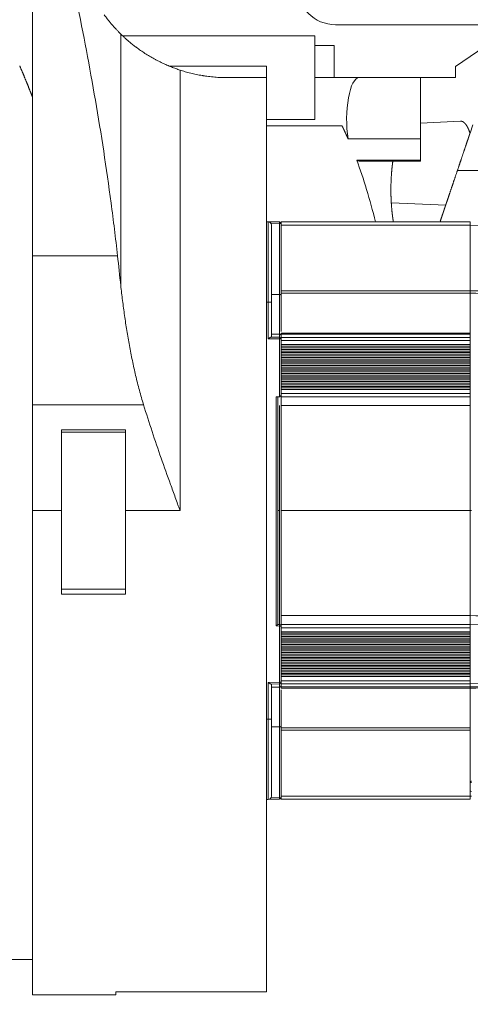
# Model space of a CAD drawing. Header units: millimetres. Extents: x 5437 to 18441, y -4466 to 3128.
# Tile 396 of 497: x 13558 to 13699, y 666 to 973. Entities that reach past the tile are written whole.
import ezdxf

# ---------------------------------------------------------------- set-up
doc = ezdxf.new("R2010")
doc.units = ezdxf.units.MM
doc.layers.add('1', color=7, linetype='Continuous', true_color=0xffffff)
doc.dimstyles.get("Standard").update_dxf_attribs({"dimtxt": 0.18, "dimasz": 0.18, "dimexe": 0.18, "dimexo": 0.0625, "dimgap": 0.09, "dimtad": 0, "dimtih": 1, "dimtoh": 1, "dimdec": 4, "dimzin": 0, "dimdsep": 46, "dimtxsty": 'Standard', "dimcen": 0.09, "dimadec": 0, "dimazin": 0, "dimtfac": 1, "dimtdec": 4, "dimtofl": 0, "dimtmove": 0, "dimatfit": 3, "dimfxl": 1, "dimtolj": 1, "dimtzin": 0, "dimarcsym": 0})

# ---------------------------------------------------------------- blocks, each defined once
blk = doc.blocks.new('*D2')
at = {"color": 0, "lineweight": -2, "transparency": 16777216}
for p, q in [((13342.58, 254.08), (13342.58, 1268.86)), ((13822.08, 1032.13), (13822.08, 1268.86))]:
    blk.add_line(p, q, dxfattribs=at)
at = {"color": 0, "lineweight": 0, "transparency": 16777216}
for p, q in [((13422.58, 1268.68), (13482.24, 1268.68)), ((13742.08, 1268.68), (13682.42, 1268.68))]:
    blk.add_line(p, q, dxfattribs=at)
at = {"color": 0, "lineweight": 20, "transparency": 16777216}
for points in [[(13422.58, 1282.02), (13422.58, 1255.35), (13342.58, 1268.68)], [(13742.08, 1282.02), (13742.08, 1255.35), (13822.08, 1268.68)]]:
    blk.add_solid(points, dxfattribs=at)
at = {"layer": 'Defpoints', "color": 0, "lineweight": 20, "transparency": 16777216}
for p in [(13822.08, 1268.68), (13822.08, 1032.06), (13342.58, 254.01)]:
    blk.add_point(p, dxfattribs=at)
at = {"color": 0, "lineweight": 20, "transparency": 16777216, "insert": (13582.33, 1268.68), "char_height": 80, "attachment_point": 5}
blk.add_mtext('\\A1;480', dxfattribs=at)
blk = doc.blocks.new('*D3')
at = {"color": 0, "lineweight": -2, "transparency": 16777216}
for p, q in [((13674.15, 1169.56), (14135.36, 1169.56)), ((13833.15, -580.44), (14135.36, -580.44))]:
    blk.add_line(p, q, dxfattribs=at)
at = {"color": 0, "lineweight": 0, "transparency": 16777216}
for p, q in [((14135.18, 1089.56), (14135.18, 421.32)), ((14135.18, -500.44), (14135.18, 167.81))]:
    blk.add_line(p, q, dxfattribs=at)
at = {"color": 0, "lineweight": 20, "transparency": 16777216}
for points in [[(14121.85, 1089.56), (14148.51, 1089.56), (14135.18, 1169.56)], [(14121.85, -500.44), (14148.51, -500.44), (14135.18, -580.44)]]:
    blk.add_solid(points, dxfattribs=at)
at = {"layer": 'Defpoints', "color": 0, "lineweight": 20, "transparency": 16777216}
for p in [(13674.08, 1169.56), (13833.08, -580.44), (14135.18, -580.44)]:
    blk.add_point(p, dxfattribs=at)
at = {"color": 0, "lineweight": 20, "transparency": 16777216, "insert": (14135.18, 294.56), "char_height": 80, "attachment_point": 5, "rotation": 270}
blk.add_mtext('\\A1;1750', dxfattribs=at)

msp = doc.modelspace()

# ---------------------------------------------------------------- linework, layer by layer
at = {"layer": '1', "color": 0, "lineweight": 20}
for p, q in [((13562.08476, 899.00015), (13562.08476, 996.92286)), ((13656.58476, 971.06434), (13779.58476, 971.06434)), ((13712.87068, 971.06434), (13693.9734, 958.02957)), ((13589.60717, 968.16), (13589.60717, 889.74172)), ((13650.08476, 967.56434), (13590.22531, 967.56434)), ((13650.08476, 941.56434), (13650.08476, 967.56434)), ((13650.08496, 964.56434), (13656.08476, 964.56434)), ((13656.08476, 954.56434), (13656.08476, 964.56434)), ((13635.08476, 958.12812), (13604.82341, 958.12812)), ((13635.08476, 954.56434), (13635.08476, 958.12812)), ((13693.9734, 958.02957), (13693.9734, 954.56434)), ((13608.08476, 956.92566), (13608.08476, 819.56434)), ((13635.08476, 954.56434), (13622.87496, 954.56434)), ((13635.08476, 954.56434), (13635.08476, 947.6196)), ((13663.90294, 954.56434), (13650.08489, 954.56434)), ((13683.08476, 954.56434), (13663.90294, 954.56434)), ((13693.9734, 954.56434), (13683.08469, 954.56434)), ((13683.08476, 954.56434), (13683.08476, 935.47644)), ((13635.08476, 947.6196), (13635.08476, 669.56434)), ((13650.08476, 941.56434), (13635.08476, 941.56434)), ((13635.08476, 939.56434), (13658.57691, 939.56434)), ((13683.08496, 940.3292), (13695.53985, 940.98194)), ((13698.4912, 937.2454), (13699.36089, 939.81968)), ((13683.08476, 935.47644), (13660.48313, 935.47644)), ((13683.08476, 928.79277), (13683.08476, 935.47644)), ((13683.08476, 928.79277), (13663.18056, 928.79277)), ((13683.08476, 928.56434), (13663.90294, 928.56434)), ((13683.08476, 928.79277), (13683.08476, 928.56434)), ((13713.08476, 925.56434), (13694.54485, 925.56434)), ((13674.00328, 915.54426), (13690.9114, 914.80943)), ((13635.08476, 909.64288), (13635.60221, 909.63385)), ((13635.60221, 884.56434), (13635.60221, 909.63385)), ((13635.60221, 909.63385), (13639.09349, 909.57291)), ((13639.09349, 909.095), (13636.44659, 909.1412)), ((13639.09349, 886.97775), (13639.09349, 909.095)), ((13639.58476, 908.60985), (13639.58476, 909.56434)), ((13698.58476, 909.56434), (13698.58476, 908.60985)), ((13636.58476, 908.634), (13636.58476, 884.56434)), ((13639.58476, 908.60985), (13639.58476, 888.06553)), ((13698.58476, 908.60985), (13639.58476, 908.60985)), ((13712.09349, 908.37526), (13698.58476, 908.61106)), ((13698.58476, 888.06518), (13698.58476, 908.60985)), ((13562.08476, 899.00015), (13588.59503, 899.00015)), ((13639.58476, 887.33673), (13639.58476, 888.06553)), ((13639.58476, 888.06553), (13698.58476, 888.06518)), ((13698.58476, 887.33673), (13639.58476, 887.33673)), ((13698.58476, 887.33695), (13698.58476, 874.90988)), ((13635.08476, 884.56434), (13635.60221, 884.56434)), ((13635.60221, 873.15689), (13635.60221, 884.56434)), ((13635.60221, 884.56434), (13636.58476, 884.56434)), ((13636.58476, 884.56434), (13636.58476, 873.66216)), ((13639.09349, 874.57273), (13639.09349, 886.97775)), ((13639.09349, 873.09857), (13635.60221, 873.15689)), ((13636.44659, 873.64222), (13639.09349, 873.59801)), ((13639.09349, 873.59801), (13639.09349, 874.57273)), ((13639.09349, 855.05576), (13639.09349, 873.09857)), ((13639.58476, 873.09857), (13639.09349, 873.09857)), ((13639.58476, 874.54348), (13639.58476, 874.90988)), ((13639.58476, 874.90988), (13698.58476, 874.90988)), ((13639.58476, 874.54348), (13639.58476, 873.58548)), ((13698.58476, 874.54348), (13639.58476, 874.54348)), ((13639.58476, 873.58548), (13698.58476, 873.58548)), ((13639.58476, 872.58656), (13639.58476, 873.58548)), ((13698.58476, 872.58656), (13639.58476, 872.58656)), ((13639.58476, 872.58656), (13639.58476, 871.31434)), ((13698.58476, 874.90988), (13698.58476, 874.54348)), ((13698.58476, 873.58548), (13698.58476, 874.54348)), ((13698.58476, 872.58656), (13698.58476, 871.31434)), ((13639.58476, 871.31434), (13698.58476, 871.31434)), ((13639.58476, 870.81441), (13639.58476, 871.31434)), ((13639.58476, 870.81441), (13639.58476, 869.81426)), ((13698.58476, 870.81434), (13639.58476, 870.81434)), ((13639.58476, 870.31434), (13698.58476, 870.31434)), ((13639.58476, 869.81434), (13698.58476, 869.81434)), ((13639.58476, 869.31434), (13639.58476, 869.81426)), ((13639.58476, 868.81441), (13639.58476, 869.31434)), ((13639.58476, 869.31434), (13698.58476, 869.31434)), ((13639.58476, 868.81441), (13639.58476, 867.81426)), ((13698.58476, 868.81434), (13639.58476, 868.81434)), ((13698.58476, 870.81434), (13698.58476, 870.31434)), ((13698.58476, 870.31434), (13698.58476, 869.81434)), ((13698.58476, 868.81434), (13698.58476, 868.31434)), ((13639.58476, 868.31434), (13698.58476, 868.31434)), ((13639.58476, 867.81434), (13698.58476, 867.81434)), ((13639.58476, 867.31434), (13639.58476, 867.81426)), ((13639.58476, 866.81441), (13639.58476, 867.31434)), ((13639.58476, 867.31434), (13698.58476, 867.31434)), ((13639.58476, 866.81441), (13639.58476, 865.81426)), ((13698.58476, 866.81434), (13639.58476, 866.81434)), ((13639.58476, 866.31434), (13698.58476, 866.31434)), ((13639.58476, 865.81434), (13698.58476, 865.81434)), ((13639.58476, 865.31434), (13639.58476, 865.81426)), ((13698.58476, 868.31434), (13698.58476, 867.81434)), ((13698.58476, 866.81434), (13698.58476, 866.31434)), ((13698.58476, 866.31434), (13698.58476, 865.81434)), ((13698.58476, 865.31434), (13639.58476, 865.31434)), ((13639.58476, 864.81441), (13639.58476, 865.31434)), ((13639.58476, 864.81441), (13639.58476, 863.81426)), ((13698.58476, 864.81434), (13639.58476, 864.81434)), ((13639.58476, 864.31434), (13698.58476, 864.31434)), ((13639.58476, 863.81434), (13698.58476, 863.81434)), ((13639.58476, 863.31434), (13639.58476, 863.81426)), ((13639.58476, 862.81441), (13639.58476, 863.31434)), ((13639.58476, 863.31434), (13698.58476, 863.31434)), ((13639.58476, 862.81441), (13639.58476, 861.81426)), ((13698.58476, 862.81434), (13639.58476, 862.81434)), ((13698.58476, 864.81434), (13698.58476, 864.31434)), ((13698.58476, 864.31434), (13698.58476, 863.81434)), ((13698.58476, 862.81434), (13698.58476, 862.31434)), ((13639.58476, 862.31434), (13698.58476, 862.31434)), ((13639.58476, 861.81434), (13698.58476, 861.81434)), ((13639.58476, 861.31434), (13639.58476, 861.81426)), ((13639.58476, 861.31434), (13698.58476, 861.31434)), ((13639.58476, 860.81441), (13639.58476, 861.31434)), ((13639.58476, 860.81441), (13639.58476, 859.81426)), ((13698.58476, 860.81434), (13639.58476, 860.81434)), ((13639.58476, 860.31434), (13698.58476, 860.31434)), ((13639.58476, 859.81434), (13698.58476, 859.81434)), ((13639.58476, 859.31434), (13639.58476, 859.81426)), ((13698.58476, 862.31434), (13698.58476, 861.81434)), ((13698.58476, 860.81434), (13698.58476, 860.31434)), ((13698.58476, 860.31434), (13698.58476, 859.81434)), ((13639.58476, 859.31434), (13698.58476, 859.31434)), ((13639.58476, 858.81441), (13639.58476, 859.31434)), ((13639.58476, 858.81441), (13639.58476, 857.81426)), ((13698.58476, 858.81434), (13639.58476, 858.81434)), ((13639.58476, 858.31434), (13698.58476, 858.31434)), ((13639.58476, 857.81434), (13698.58476, 857.81434)), ((13639.58476, 857.31434), (13639.58476, 857.81426)), ((13639.58476, 857.31434), (13639.58476, 856.06434)), ((13698.58476, 857.31434), (13639.58476, 857.31434)), ((13698.58476, 858.81434), (13698.58476, 858.31434)), ((13698.58476, 858.31434), (13698.58476, 857.81434)), ((13698.58476, 857.31434), (13698.58476, 856.06434)), ((13638.09349, 855.03831), (13639.09349, 855.05576)), ((13638.09349, 783.59044), (13638.09349, 855.03831)), ((13638.58476, 855.04688), (13638.58476, 784.08172)), ((13639.58476, 855.06434), (13639.58476, 856.06434)), ((13639.58476, 856.06434), (13698.58476, 856.06434)), ((13698.58476, 855.06434), (13639.58476, 855.06434)), ((13698.58476, 855.06434), (13698.58476, 853.06434)), ((13596.70752, 852.50546), (13562.08476, 852.50546)), ((13562.08476, 852.50546), (13562.08476, 819.56434)), ((13639.09349, 819.56434), (13639.09349, 852.36704)), ((13639.58476, 852.31573), (13639.58476, 819.56434)), ((13698.58476, 852.31573), (13639.58476, 852.31573)), ((13698.58476, 853.06434), (13698.58476, 852.31573)), ((13698.58476, 819.56434), (13698.58476, 852.31573)), ((13591.08476, 844.74349), (13571.08476, 844.74349)), ((13571.08476, 844.01555), (13571.08476, 844.74349)), ((13591.08476, 844.01555), (13591.08476, 844.74349)), ((13571.08476, 795.11312), (13571.08476, 844.01555)), ((13591.08476, 844.01555), (13571.08476, 844.01555)), ((13591.08476, 795.11312), (13591.08476, 844.01555)), ((13571.08476, 819.56434), (13562.08476, 819.56434)), ((13562.08476, 819.56434), (13562.08476, 668.56434)), ((13608.08476, 819.56434), (13591.08476, 819.56434)), ((13639.09349, 819.56434), (13638.58476, 819.56434)), ((13639.09349, 784.07291), (13639.09349, 819.56434)), ((13639.58476, 819.56434), (13639.58476, 786.81294)), ((13639.58476, 819.56434), (13698.58476, 819.56434)), ((13698.58476, 819.56434), (13698.58476, 786.81294)), ((13698.93476, 819.56434), (13698.58476, 819.56434)), ((13571.08476, 793.56434), (13571.08476, 795.11312)), ((13571.08476, 795.11312), (13591.08476, 795.11312)), ((13571.08476, 793.56434), (13591.08476, 793.56434)), ((13591.08476, 793.56434), (13591.08476, 795.11312)), ((13639.58476, 786.81294), (13698.58476, 786.81294)), ((13639.58476, 786.06434), (13639.58476, 786.81294)), ((13639.58476, 784.06434), (13639.58476, 786.06434)), ((13639.09349, 783.57299), (13638.09349, 783.59044)), ((13638.58476, 784.08179), (13639.09349, 784.07291)), ((13639.09349, 766.0301), (13639.09349, 783.57299)), ((13639.58476, 783.57299), (13639.09349, 783.57299)), ((13639.58476, 784.06434), (13698.58476, 784.06434)), ((13639.58476, 783.06434), (13639.58476, 784.06434)), ((13698.58476, 783.06441), (13639.58476, 783.06434)), ((13639.58476, 783.06434), (13639.58476, 781.81434)), ((13698.58476, 784.06434), (13712.09349, 783.82854)), ((13698.58476, 783.06441), (13698.58476, 781.81434)), ((13639.58476, 781.31441), (13639.58476, 781.81434)), ((13639.58476, 781.81434), (13698.58476, 781.81434)), ((13639.58476, 781.31441), (13639.58476, 780.31426)), ((13698.58476, 781.31434), (13639.58476, 781.31434)), ((13639.58476, 780.81434), (13698.58476, 780.81434)), ((13639.58476, 780.31434), (13698.58476, 780.31434)), ((13639.58476, 779.81434), (13639.58476, 780.31426)), ((13639.58476, 779.31441), (13639.58476, 779.81434)), ((13639.58476, 779.81434), (13698.58476, 779.81434)), ((13698.58476, 779.81434), (13698.58476, 781.81434)), ((13698.58476, 777.81434), (13698.58476, 779.81434)), ((13639.58476, 779.31441), (13639.58476, 778.31426)), ((13698.58476, 779.31434), (13639.58476, 779.31434)), ((13639.58476, 778.81434), (13698.58476, 778.81434)), ((13639.58476, 778.31434), (13698.58476, 778.31434)), ((13639.58476, 777.81434), (13639.58476, 778.31426)), ((13639.58476, 777.31441), (13639.58476, 777.81434)), ((13639.58476, 777.81434), (13698.58476, 777.81434)), ((13639.58476, 777.31441), (13639.58476, 776.31426)), ((13698.58476, 777.31434), (13639.58476, 777.31434)), ((13639.58476, 776.81434), (13698.58476, 776.81434)), ((13698.58476, 775.81434), (13698.58476, 777.81434)), ((13639.58476, 776.31434), (13698.58476, 776.31434)), ((13639.58476, 775.81434), (13639.58476, 776.31426)), ((13639.58476, 775.81434), (13698.58476, 775.81434)), ((13639.58476, 775.31441), (13639.58476, 775.81434)), ((13639.58476, 775.31441), (13639.58476, 774.31426)), ((13698.58476, 775.31434), (13639.58476, 775.31434)), ((13639.58476, 774.81434), (13698.58476, 774.81434)), ((13639.58476, 774.31434), (13698.58476, 774.31434)), ((13639.58476, 773.81434), (13639.58476, 774.31426)), ((13639.58476, 773.31441), (13639.58476, 773.81434)), ((13639.58476, 773.81434), (13698.58476, 773.81434)), ((13698.58476, 773.81434), (13698.58476, 775.81434)), ((13698.58476, 771.81434), (13698.58476, 773.81434)), ((13639.58476, 773.31441), (13639.58476, 772.31426)), ((13698.58476, 773.31434), (13639.58476, 773.31434)), ((13639.58476, 772.81434), (13698.58476, 772.81434)), ((13639.58476, 772.31434), (13698.58476, 772.31434)), ((13639.58476, 771.81434), (13639.58476, 772.31426)), ((13639.58476, 771.31441), (13639.58476, 771.81434)), ((13639.58476, 771.81434), (13698.58476, 771.81434)), ((13639.58476, 771.31441), (13639.58476, 770.31426)), ((13698.58476, 771.31434), (13639.58476, 771.31434)), ((13698.58476, 770.81434), (13639.58476, 770.81434)), ((13698.58476, 769.81434), (13698.58476, 771.81434)), ((13639.58476, 770.31434), (13698.58476, 770.31434)), ((13639.58476, 769.81434), (13639.58476, 770.31426)), ((13639.58476, 769.31441), (13639.58476, 769.81434)), ((13639.58476, 769.81434), (13698.58476, 769.81434)), ((13639.58476, 769.31441), (13639.58476, 768.31426)), ((13698.58476, 769.31434), (13639.58476, 769.31434)), ((13698.58476, 768.81434), (13639.58476, 768.81434)), ((13639.58476, 768.31434), (13698.58476, 768.31434)), ((13639.58476, 767.81434), (13639.58476, 768.31426)), ((13698.58476, 767.81434), (13639.58476, 767.81434)), ((13639.58476, 767.81434), (13639.58476, 766.51981)), ((13698.58476, 767.81434), (13698.58476, 769.81434)), ((13635.60221, 765.97179), (13639.09349, 766.0301)), ((13635.60221, 754.56434), (13635.60221, 765.97179)), ((13639.09349, 765.53066), (13636.44659, 765.48645)), ((13636.58476, 765.46651), (13636.58476, 754.56434)), ((13639.58476, 766.0301), (13639.09349, 766.0301)), ((13639.09349, 764.55594), (13639.09349, 765.53066)), ((13639.09349, 752.15092), (13639.09349, 764.55594)), ((13639.58476, 765.52085), (13639.58476, 766.51981)), ((13639.58476, 765.52085), (13639.58476, 764.58475)), ((13698.58476, 765.52085), (13639.58476, 765.52085)), ((13639.58476, 764.58475), (13698.58476, 764.58473)), ((13639.58476, 764.21858), (13639.58476, 764.58475)), ((13698.58476, 766.51981), (13698.58476, 765.52085)), ((13712.09349, 765.76826), (13698.58476, 765.5432)), ((13698.58476, 764.58473), (13698.58476, 765.52085)), ((13698.58476, 764.21858), (13639.58476, 764.21858)), ((13698.58476, 764.21885), (13698.58476, 751.79177)), ((13635.08476, 754.56434), (13635.60221, 754.56434)), ((13635.60221, 754.56434), (13636.58476, 754.56434)), ((13635.60221, 729.49482), (13635.60221, 754.56434)), ((13636.58476, 754.56434), (13636.58476, 730.49467)), ((13639.09349, 730.03367), (13639.09349, 752.15092)), ((13639.58476, 751.0638), (13639.58476, 751.79177)), ((13639.58476, 751.79177), (13698.58476, 751.79177)), ((13639.58476, 751.0638), (13639.58476, 730.51776)), ((13698.58476, 751.0638), (13639.58476, 751.0638)), ((13698.58476, 751.79177), (13698.58476, 751.0638)), ((13698.58476, 730.51776), (13698.58476, 751.0638)), ((13635.08476, 729.48579), (13635.60221, 729.49482)), ((13639.09349, 729.55576), (13635.60221, 729.49482)), ((13636.44659, 729.98747), (13639.09349, 730.03367)), ((13639.58476, 729.56434), (13639.58476, 730.51776)), ((13639.58476, 730.51776), (13698.58476, 730.51776)), ((13698.58476, 729.56434), (13639.58476, 729.56434)), ((13698.58476, 730.56426), (13698.93493, 730.57037)), ((13545.08476, 679.56434), (13562.08467, 679.56434)), ((13588.08476, 669.56434), (13588.08476, 668.56434)), ((13635.08476, 669.56434), (13588.08476, 669.56434)), ((13562.08476, 668.56434), (13588.08476, 668.56434))]:
    msp.add_line(p, q, dxfattribs=at)
for centre, radius, start, end in [((13656.58476, 983.06434), 12, 180, 270), ((13635.58476, 908.634), 1, 360, 89), ((13639.08476, 909.07299), 0.5, 360, 89), ((13639.08476, 855.55569), 0.5, 271, 0), ((13639.08476, 783.57299), 0.5, 0, 89), ((13698.58476, 731.06434), 1, 69.512347, 90), ((13635.58476, 730.49467), 1, 271, 0), ((13639.08476, 730.05569), 0.5, 270.9999974, 0.000001)]:
    msp.add_arc(centre, radius, start, end, dxfattribs=at)
for centre, major_axis, ratio, start_param, end_param in [((13663.90294, 941.56434), (0, 13), 0.297727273, 0, 2.058161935), ((13663.90294, 941.56434), (0, 13), 0.297727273, 2.953851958, 3.141592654), ((13637.10749, 819.56434), (0, 140), 0.297727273, 5.410604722, 5.607379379), ((13639.08476, 909.07299), (0.00873, 0.49992), 0.016697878, 4.756722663, 6.283185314), ((13639.08476, 909.07299), (0.5, 0), 0.044027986, 0, 1.553343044), ((13639.08476, 873.09857), (0.00835, 0.49993), 0.017449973, 4.712680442, 6.239143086), ((13639.08476, 873.09857), (0.5, 0), 0.999030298, 0, 1.553343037), ((13638.08476, 783.59044), (0.49998, 0.49133), 0.008725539, 4.721267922, 6.274610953), ((13639.08476, 783.57299), (0.00873, 0.49992), 0.017449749, 4.712693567, 6.283185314), ((13698.57603, 783.06434), (0.00873, 1), 0.008725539, 4.712541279, 6.283185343), ((13639.08476, 766.0301), (-0.00835, 0.49993), 0.017449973, 3.185634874, 4.712097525), ((13639.08476, 766.0301), (0.5, 0), 0.999030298, 4.729842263, 6.28318531), ((13698.58476, 733.83337), (-1, 0), 0.968711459, 4.354811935, 4.71238898), ((13639.08476, 730.05569), (0.5, 0), 0.044027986, 4.729842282, 6.283185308), ((13639.08476, 730.05569), (-0.00873, 0.49992), 0.016697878, 3.141592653, 4.668055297)]:
    msp.add_ellipse(centre, major_axis=major_axis, ratio=ratio, start_param=start_param, end_param=end_param, dxfattribs=at)
for points, degree, knots in [([(13578.88146, 963.04535), (13577.90004, 968.21248), (13576.88716, 973.30305), (13574.8066, 983.3349), (13573.73892, 988.27616), (13571.55529, 998.01172), (13570.43934, 1002.80601), (13568.16439, 1012.24862), (13567.00537, 1016.89694), (13565.82684, 1021.47213)], 3, [0, 0, 0, 0, 0.25, 0.25, 0.5, 0.5, 0.75, 0.75, 1, 1, 1, 1]), ([(13584.4622, 974.12315), (13584.70657, 973.7872), (13584.94613, 973.46708), (13585.41684, 972.85324), (13585.64798, 972.55954), (13586.10267, 971.99475), (13586.32622, 971.72367), (13586.76633, 971.2012), (13586.98288, 970.94982), (13587.40944, 970.46447), (13587.61945, 970.23051), (13588.03322, 969.77816), (13588.237, 969.55978), (13588.63855, 969.13709), (13588.83634, 968.93279), (13589.22608, 968.53703), (13589.41805, 968.34557), (13589.60717, 968.16)], 3, [0, 0, 0, 0, 0.125, 0.125, 0.25, 0.25, 0.375, 0.375, 0.5, 0.5, 0.625, 0.625, 0.75, 0.75, 0.875, 0.875, 1, 1, 1, 1]), ([(13589.60717, 968.16), (13589.7514, 968.01848), (13589.90886, 967.86575), (13590.25472, 967.5357), (13590.4431, 967.35837), (13590.75347, 967.07178), (13590.86157, 966.9728), (13591.08806, 966.76751), (13591.20645, 966.66119), (13591.45471, 966.44067), (13591.58458, 966.32647), (13591.85728, 966.08954), (13592.00009, 965.96681), (13592.15029, 965.83942)], 3, [0, 0, 0, 0, 0.25, 0.25, 0.5, 0.5, 0.625, 0.625, 0.75, 0.75, 0.875, 0.875, 1, 1, 1, 1]), ([(13592.15029, 965.83942), (13592.44778, 965.5871), (13592.76642, 965.32309), (13593.28069, 964.90956), (13593.45818, 964.7688), (13593.82623, 964.48142), (13594.01679, 964.33481), (13594.26384, 964.14788), (13594.31375, 964.11027), (13594.41403, 964.03502), (13594.56525, 963.922), (13594.92374, 963.65739), (13595.2407, 963.42928), (13595.88774, 962.9719), (13596.33654, 962.66543), (13596.80343, 962.35886)], 3, [0, 0, 0, 0, 0.25, 0.25, 0.375, 0.375, 0.5, 0.5, 0.53125, 0.53125, 0.5625, 0.625, 0.75, 0.75, 1, 1, 1, 1]), ([(13588.59503, 899.00015), (13587.97638, 904.54544), (13587.303, 910.03685), (13585.85796, 920.91517), (13585.08629, 926.30209), (13583.45476, 936.97377), (13581.73504, 947.54329), (13579.85659, 957.91139), (13578.88146, 963.04535)], 3, [0, 0, 0, 0, 0.25, 0.25, 0.5, 0.5, 0.75, 1, 1, 1, 1]), ([(13596.80343, 962.35886), (13597.03696, 962.20551), (13597.27151, 962.05445), (13597.74266, 961.75683), (13597.97926, 961.61027), (13598.45454, 961.3216), (13598.69321, 961.1795), (13599.17265, 960.8997), (13599.41341, 960.76201), (13599.89704, 960.49101), (13600.1399, 960.3577), (13600.50579, 960.161), (13600.62815, 960.09592), (13600.87235, 959.96738), (13600.99428, 959.90388), (13601.35959, 959.71562), (13601.60249, 959.59311), (13602.08721, 959.35377), (13602.32903, 959.23694), (13602.57038, 959.12282)], 3, [0, 0, 0, 0, 0.125, 0.125, 0.25, 0.25, 0.375, 0.375, 0.5, 0.5, 0.625, 0.625, 0.6875, 0.6875, 0.75, 0.75, 0.875, 0.875, 1, 1, 1, 1]), ([(13602.57038, 959.12282), (13602.81143, 959.00884), (13603.05071, 958.89818), (13603.5261, 958.68301), (13603.76221, 958.5785), (13604.46619, 958.2736), (13604.92975, 958.08181), (13605.84701, 957.71863), (13606.30069, 957.54724), (13607.19921, 957.22296), (13607.64404, 957.07007), (13608.08476, 956.92566)], 3, [0, 0, 0, 0, 0.125, 0.125, 0.25, 0.25, 0.5, 0.5, 0.75, 0.75, 1, 1, 1, 1]), ([(13608.08476, 956.92566), (13608.61452, 956.75208), (13609.15557, 956.58512), (13610.26138, 956.2661), (13610.82614, 956.11404), (13611.98077, 955.82668), (13612.57063, 955.69139), (13613.77723, 955.43965), (13614.39397, 955.32321), (13615.10421, 955.20421), (13615.18337, 955.19115), (13615.34175, 955.16543), (13615.57957, 955.12744), (13616.13627, 955.04284), (13616.61648, 954.97733), (13617.58097, 954.85582), (13618.22939, 954.7875), (13619.53729, 954.6772), (13620.19677, 954.63523), (13621.52717, 954.57879), (13622.19807, 954.56434), (13622.87496, 954.56434)], 3, [0, 0, 0, 0, 0.125, 0.125, 0.25, 0.25, 0.375, 0.375, 0.5, 0.5, 0.515625, 0.515625, 0.53125, 0.5625, 0.625, 0.625, 0.75, 0.75, 0.875, 0.875, 1, 1, 1, 1]), ([(13695.53985, 940.98193), (13695.80365, 940.99575), (13696.06781, 940.94153), (13696.33048, 940.81913), (13696.94685, 940.36721), (13697.5339, 939.53867), (13697.85931, 938.93503), (13698.17484, 938.18954), (13698.46378, 937.3283), (13698.47295, 937.30078), (13698.48209, 937.27315), (13698.4912, 937.2454)], 5, [0, 0, 0, 0, 0, 0, 0.412877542, 0.412877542, 0.412877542, 0.981321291, 0.981321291, 0.981321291, 1, 1, 1, 1, 1, 1]), ([(13698.4912, 937.2454), (13698.40722, 936.99684), (13698.3207, 936.74074), (13698.23177, 936.47751), (13697.8576, 935.36998), (13697.4475, 934.15608), (13697.12083, 933.18916), (13696.39111, 931.02922), (13695.6207, 928.74882), (13695.20224, 927.5102), (13694.36541, 925.03321), (13693.54801, 922.61373), (13693.14997, 921.43553), (13692.47256, 919.43042), (13691.86355, 917.62778), (13691.61374, 916.88836), (13691.32163, 916.02371), (13691.06351, 915.25968), (13691.01121, 915.10488), (13690.96049, 914.95476), (13690.9114, 914.80943)], 5, [0, 0, 0, 0, 0, 0, 0.067923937, 0.067923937, 0.067923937, 0.27867111, 0.27867111, 0.27867111, 0.521412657, 0.521412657, 0.521412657, 0.763548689, 0.763548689, 0.763548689, 0.950696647, 0.950696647, 0.950696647, 1, 1, 1, 1, 1, 1]), ([(13674.61321, 909.47744), (13674.47124, 910.32637), (13674.34383, 911.20574), (13674.23182, 912.11171), (13673.98333, 914.51743), (13673.84671, 917.04037), (13673.80711, 918.61479), (13673.81758, 921.64066), (13673.99053, 924.60186), (13674.10987, 925.98811), (13674.264, 927.32825), (13674.45047, 928.60953)], 5, [0, 0, 0, 0, 0, 0, 0.246738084, 0.246738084, 0.246738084, 0.639497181, 0.639497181, 0.639497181, 1, 1, 1, 1, 1, 1]), ([(13589.60717, 889.74172), (13589.77377, 888.1858), (13589.95406, 886.62918), (13590.3428, 883.51467), (13590.55125, 881.95679), (13590.99766, 878.84002), (13591.23561, 877.28112), (13591.74303, 874.16262), (13592.0125, 872.60302), (13592.2992, 871.0433)], 3, [0, 0, 0, 0, 0.25, 0.25, 0.5, 0.5, 0.75, 0.75, 1, 1, 1, 1]), ([(13698.58476, 887.33695), (13698.58476, 887.38121), (13698.58476, 887.43117), (13698.58476, 887.5403), (13698.58476, 887.59947), (13698.58476, 887.72442), (13698.58476, 887.79019), (13698.58475, 887.92548), (13698.58475, 887.99498), (13698.58475, 888.06483)], 3, [0, 0, 0, 0, 0.25, 0.25, 0.5, 0.5, 0.75, 0.75, 1, 1, 1, 1]), ([(13639.58476, 886.73162), (13639.58476, 886.73541), (13639.58458, 886.73927), (13639.58386, 886.74694), (13639.58331, 886.75077), (13639.58114, 886.76223), (13639.57895, 886.76987), (13639.57027, 886.7925), (13639.5617, 886.80718), (13639.54468, 886.82859), (13639.53831, 886.83562), (13639.52412, 886.84948), (13639.51626, 886.85633), (13639.49081, 886.87621), (13639.47136, 886.88863), (13639.43828, 886.90596), (13639.42656, 886.91155), (13639.40191, 886.92217), (13639.3891, 886.92716), (13639.34915, 886.94123), (13639.3205, 886.94938), (13639.2591, 886.96296), (13639.22732, 886.96817), (13639.17802, 886.97362), (13639.1613, 886.97504), (13639.12734, 886.97704), (13639.11039, 886.97761), (13639.09349, 886.97775)], 3, [0, 0, 0, 0, 0.03125, 0.03125, 0.0625, 0.0625, 0.125, 0.125, 0.25, 0.25, 0.3125, 0.3125, 0.375, 0.375, 0.5, 0.5, 0.5625, 0.5625, 0.625, 0.625, 0.75, 0.75, 0.875, 0.875, 0.9375, 0.9375, 1, 1, 1, 1]), ([(13635.60221, 873.15689), (13635.61198, 873.16363), (13635.6219, 873.17049), (13635.64163, 873.18411), (13635.65148, 873.19092), (13635.68102, 873.21131), (13635.70071, 873.22489), (13635.75963, 873.26544), (13635.79844, 873.29204), (13635.87528, 873.34414), (13635.91331, 873.36964), (13635.98866, 873.41924), (13636.02598, 873.44333), (13636.10003, 873.48963), (13636.13606, 873.51139), (13636.206, 873.55139), (13636.23993, 873.56966), (13636.2892, 873.59359), (13636.30539, 873.60099), (13636.33655, 873.61412), (13636.3516, 873.61989), (13636.39513, 873.63454), (13636.42202, 873.64081), (13636.44659, 873.64222)], 3, [0, 0, 0, 0, 0.03125, 0.03125, 0.0625, 0.0625, 0.125, 0.125, 0.25, 0.25, 0.375, 0.375, 0.5, 0.5, 0.625, 0.625, 0.75, 0.75, 0.8125, 0.8125, 0.875, 0.875, 1, 1, 1, 1]), ([(13639.58476, 874.08317), (13639.58476, 874.09072), (13639.58458, 874.09838), (13639.58386, 874.11361), (13639.58331, 874.12121), (13639.58114, 874.14397), (13639.57895, 874.15915), (13639.57027, 874.20412), (13639.5617, 874.2333), (13639.54468, 874.27586), (13639.53831, 874.28985), (13639.52412, 874.3174), (13639.51626, 874.33103), (13639.49081, 874.37057), (13639.47136, 874.39528), (13639.43828, 874.42979), (13639.42656, 874.4409), (13639.40191, 874.46204), (13639.3891, 874.47199), (13639.34915, 874.49999), (13639.3205, 874.51623), (13639.2591, 874.54326), (13639.22732, 874.55364), (13639.17802, 874.5645), (13639.1613, 874.56733), (13639.12734, 874.57132), (13639.11039, 874.57245), (13639.09349, 874.57273)], 3, [0, 0, 0, 0, 0.03125, 0.03125, 0.0625, 0.0625, 0.125, 0.125, 0.25, 0.25, 0.3125, 0.3125, 0.375, 0.375, 0.5, 0.5, 0.5625, 0.5625, 0.625, 0.625, 0.75, 0.75, 0.875, 0.875, 0.9375, 0.9375, 1, 1, 1, 1]), ([(13698.58476, 873.58548), (13698.58476, 873.58092), (13698.58476, 873.56436), (13698.58476, 873.53592), (13698.58476, 873.45638), (13698.58476, 873.3356), (13698.58476, 873.26589), (13698.58476, 873.11069), (13698.58476, 872.93063), (13698.58476, 872.83606), (13698.58476, 872.72807), (13698.58476, 872.61927), (13698.58476, 872.60837), (13698.58476, 872.59747), (13698.58476, 872.58656)], 5, [0, 0, 0, 0, 0, 0, 0.321413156, 0.321413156, 0.321413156, 0.642826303, 0.642826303, 0.642826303, 0.964239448, 0.964239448, 0.964239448, 1, 1, 1, 1, 1, 1]), ([(13592.2992, 871.0433), (13592.58607, 869.48275), (13592.88959, 867.92529), (13593.53384, 864.81751), (13593.87453, 863.26717), (13594.41785, 860.94808), (13594.60436, 860.17612), (13594.98919, 858.63459), (13595.18752, 857.86503), (13595.5973, 856.3286), (13595.80875, 855.56174), (13596.24647, 854.03113), (13596.47273, 853.26739), (13596.70752, 852.50546)], 3, [0, 0, 0, 0, 0.25, 0.25, 0.5, 0.5, 0.625, 0.625, 0.75, 0.75, 0.875, 0.875, 1, 1, 1, 1]), ([(13698.58476, 871.31434), (13698.58476, 871.25151), (13698.58476, 871.18868), (13698.58476, 871.12791), (13698.58476, 871.01464), (13698.58476, 870.92458), (13698.58476, 870.88703), (13698.58476, 870.84393), (13698.58476, 870.82184), (13698.58476, 870.81687), (13698.58476, 870.81438), (13698.58476, 870.81434)], 5, [0, 0, 0, 0, 0, 0, 0.400572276, 0.400572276, 0.400572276, 0.801144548, 0.801144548, 0.801144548, 1, 1, 1, 1, 1, 1]), ([(13698.58476, 869.81434), (13698.58476, 869.81433), (13698.58476, 869.80447), (13698.58476, 869.78472), (13698.58476, 869.72683), (13698.58476, 869.637), (13698.58476, 869.58531), (13698.58476, 869.5003), (13698.58476, 869.40845), (13698.58476, 869.37704), (13698.58476, 869.34569), (13698.58476, 869.31434)], 5, [0, 0, 0, 0, 0, 0, 0.400162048, 0.400162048, 0.400162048, 0.800324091, 0.800324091, 0.800324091, 1, 1, 1, 1, 1, 1]), ([(13698.58476, 869.31434), (13698.58476, 869.25151), (13698.58476, 869.18868), (13698.58476, 869.12791), (13698.58476, 869.01464), (13698.58476, 868.92458), (13698.58476, 868.88703), (13698.58476, 868.84393), (13698.58476, 868.82184), (13698.58476, 868.81687), (13698.58476, 868.81438), (13698.58476, 868.81434)], 5, [0, 0, 0, 0, 0, 0, 0.400572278, 0.400572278, 0.400572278, 0.801144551, 0.801144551, 0.801144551, 1, 1, 1, 1, 1, 1]), ([(13698.58476, 867.81434), (13698.58476, 867.81433), (13698.58476, 867.80447), (13698.58476, 867.78472), (13698.58476, 867.72683), (13698.58476, 867.637), (13698.58476, 867.58531), (13698.58476, 867.5003), (13698.58476, 867.40845), (13698.58476, 867.37704), (13698.58476, 867.34569), (13698.58476, 867.31434)], 5, [0, 0, 0, 0, 0, 0, 0.400162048, 0.400162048, 0.400162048, 0.800324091, 0.800324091, 0.800324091, 1, 1, 1, 1, 1, 1]), ([(13698.58476, 867.31434), (13698.58476, 867.25151), (13698.58476, 867.18868), (13698.58476, 867.12791), (13698.58476, 867.01464), (13698.58476, 866.92458), (13698.58476, 866.88703), (13698.58476, 866.84393), (13698.58476, 866.82184), (13698.58476, 866.81687), (13698.58476, 866.81438), (13698.58476, 866.81434)], 5, [0, 0, 0, 0, 0, 0, 0.400572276, 0.400572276, 0.400572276, 0.801144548, 0.801144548, 0.801144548, 1, 1, 1, 1, 1, 1]), ([(13698.58476, 865.81434), (13698.58476, 865.81433), (13698.58476, 865.80447), (13698.58476, 865.78472), (13698.58476, 865.72683), (13698.58476, 865.637), (13698.58476, 865.58531), (13698.58476, 865.5003), (13698.58476, 865.40845), (13698.58476, 865.37704), (13698.58476, 865.34569), (13698.58476, 865.31434)], 5, [0, 0, 0, 0, 0, 0, 0.400162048, 0.400162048, 0.400162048, 0.800324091, 0.800324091, 0.800324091, 1, 1, 1, 1, 1, 1]), ([(13698.58476, 865.31434), (13698.58476, 865.25151), (13698.58476, 865.18868), (13698.58476, 865.12791), (13698.58476, 865.01464), (13698.58476, 864.92458), (13698.58476, 864.88703), (13698.58476, 864.84393), (13698.58476, 864.82184), (13698.58476, 864.81687), (13698.58476, 864.81438), (13698.58476, 864.81434)], 5, [0, 0, 0, 0, 0, 0, 0.400572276, 0.400572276, 0.400572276, 0.801144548, 0.801144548, 0.801144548, 1, 1, 1, 1, 1, 1]), ([(13698.58476, 863.81434), (13698.58476, 863.81433), (13698.58476, 863.80447), (13698.58476, 863.78472), (13698.58476, 863.72683), (13698.58476, 863.637), (13698.58476, 863.58531), (13698.58476, 863.5003), (13698.58476, 863.40845), (13698.58476, 863.37704), (13698.58476, 863.34569), (13698.58476, 863.31434)], 5, [0, 0, 0, 0, 0, 0, 0.400162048, 0.400162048, 0.400162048, 0.800324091, 0.800324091, 0.800324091, 1, 1, 1, 1, 1, 1]), ([(13698.58476, 863.31434), (13698.58476, 863.25151), (13698.58476, 863.18868), (13698.58476, 863.12791), (13698.58476, 863.01464), (13698.58476, 862.92458), (13698.58476, 862.88703), (13698.58476, 862.84393), (13698.58476, 862.82184), (13698.58476, 862.81687), (13698.58476, 862.81438), (13698.58476, 862.81434)], 5, [0, 0, 0, 0, 0, 0, 0.400572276, 0.400572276, 0.400572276, 0.801144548, 0.801144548, 0.801144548, 1, 1, 1, 1, 1, 1]), ([(13698.58476, 861.81434), (13698.58476, 861.81433), (13698.58476, 861.80447), (13698.58476, 861.78472), (13698.58476, 861.72683), (13698.58476, 861.637), (13698.58476, 861.58531), (13698.58476, 861.5003), (13698.58476, 861.40845), (13698.58476, 861.37704), (13698.58476, 861.34569), (13698.58476, 861.31434)], 5, [0, 0, 0, 0, 0, 0, 0.400162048, 0.400162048, 0.400162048, 0.800324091, 0.800324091, 0.800324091, 1, 1, 1, 1, 1, 1]), ([(13698.58476, 861.31434), (13698.58476, 861.25151), (13698.58476, 861.18868), (13698.58476, 861.12791), (13698.58476, 861.01464), (13698.58476, 860.92458), (13698.58476, 860.88703), (13698.58476, 860.84393), (13698.58476, 860.82184), (13698.58476, 860.81687), (13698.58476, 860.81438), (13698.58476, 860.81434)], 5, [0, 0, 0, 0, 0, 0, 0.400572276, 0.400572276, 0.400572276, 0.801144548, 0.801144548, 0.801144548, 1, 1, 1, 1, 1, 1]), ([(13698.58476, 859.81434), (13698.58476, 859.81433), (13698.58476, 859.80447), (13698.58476, 859.78472), (13698.58476, 859.72683), (13698.58476, 859.637), (13698.58476, 859.58531), (13698.58476, 859.5003), (13698.58476, 859.40845), (13698.58476, 859.37704), (13698.58476, 859.34569), (13698.58476, 859.31434)], 5, [0, 0, 0, 0, 0, 0, 0.400162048, 0.400162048, 0.400162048, 0.800324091, 0.800324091, 0.800324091, 1, 1, 1, 1, 1, 1]), ([(13698.58476, 859.31434), (13698.58476, 859.25151), (13698.58476, 859.18868), (13698.58476, 859.12791), (13698.58476, 859.01464), (13698.58476, 858.92458), (13698.58476, 858.88703), (13698.58476, 858.84393), (13698.58476, 858.82184), (13698.58476, 858.81687), (13698.58476, 858.81438), (13698.58476, 858.81434)], 5, [0, 0, 0, 0, 0, 0, 0.400572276, 0.400572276, 0.400572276, 0.801144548, 0.801144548, 0.801144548, 1, 1, 1, 1, 1, 1]), ([(13698.58476, 857.81434), (13698.58476, 857.81433), (13698.58476, 857.80447), (13698.58476, 857.78472), (13698.58476, 857.72683), (13698.58476, 857.637), (13698.58476, 857.58531), (13698.58476, 857.5003), (13698.58476, 857.40845), (13698.58476, 857.37704), (13698.58476, 857.34569), (13698.58476, 857.31434)], 5, [0, 0, 0, 0, 0, 0, 0.400162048, 0.400162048, 0.400162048, 0.800324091, 0.800324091, 0.800324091, 1, 1, 1, 1, 1, 1]), ([(13639.58476, 853.06434), (13639.58476, 853.11873), (13639.58476, 853.17311), (13639.58476, 853.22742), (13639.58476, 853.48844), (13639.58476, 853.74363), (13639.58476, 853.93762), (13639.58476, 854.30005), (13639.58476, 854.59664), (13639.58476, 854.72477), (13639.58476, 854.9096), (13639.58476, 855.01724), (13639.58476, 855.04854), (13639.58476, 855.06425), (13639.58476, 855.06433)], 5, [0, 0, 0, 0, 0, 0, 0.086596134, 0.086596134, 0.086596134, 0.417520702, 0.417520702, 0.417520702, 0.74844527, 0.74844527, 0.74844527, 1, 1, 1, 1, 1, 1]), ([(13698.58476, 856.06434), (13698.58476, 855.96636), (13698.58476, 855.86838), (13698.58476, 855.77236), (13698.58476, 855.58815), (13698.58476, 855.42654), (13698.58476, 855.3531), (13698.58476, 855.22399), (13698.58476, 855.13473), (13698.58476, 855.10116), (13698.58476, 855.07483), (13698.58476, 855.06587), (13698.58476, 855.06485), (13698.58476, 855.06433), (13698.58476, 855.06434)], 5, [0, 0, 0, 0, 0, 0, 0.311882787, 0.311882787, 0.311882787, 0.623765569, 0.623765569, 0.623765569, 0.935648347, 0.935648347, 0.935648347, 1, 1, 1, 1, 1, 1]), ([(13698.58476, 855.06434), (13698.58476, 855.06431), (13698.58476, 855.05139), (13698.58476, 855.00027), (13698.58476, 854.96207), (13698.58476, 854.86186), (13698.58476, 854.79985), (13698.58476, 854.65439), (13698.58476, 854.57095), (13698.58476, 854.38583), (13698.58476, 854.28417), (13698.58476, 854.06651), (13698.58476, 853.95052), (13698.58476, 853.70868), (13698.58476, 853.58283), (13698.58476, 853.3261), (13698.58476, 853.19522), (13698.58476, 853.06434)], 3, [0, 0, 0, 0, 0.125, 0.125, 0.25, 0.25, 0.375, 0.375, 0.5, 0.5, 0.625, 0.625, 0.75, 0.75, 0.875, 0.875, 1, 1, 1, 1]), ([(13608.08476, 819.56434), (13607.96061, 819.90547), (13607.83641, 820.24675), (13607.58808, 820.92919), (13607.21563, 821.95286), (13606.34728, 824.34167), (13605.60533, 826.39002), (13604.12769, 830.48884), (13603.15095, 833.22423), (13601.23129, 838.70646), (13600.28835, 841.45331), (13598.45426, 846.96457), (13597.56308, 849.72898), (13596.70752, 852.50546)], 3, [0, 0, 0, 0, 0.03125, 0.03125, 0.0625, 0.125, 0.25, 0.25, 0.5, 0.5, 0.75, 0.75, 1, 1, 1, 1]), ([(13698.58476, 786.06434), (13698.58476, 786.19222), (13698.58476, 786.3201), (13698.58476, 786.57117), (13698.58476, 786.69435), (13698.58476, 786.81294)], 3, [0, 0, 0, 0, 0.5, 0.5, 1, 1, 1, 1]), ([(13698.58476, 784.94568), (13698.58476, 785.02769), (13698.58476, 785.11381), (13698.58476, 785.29238), (13698.58476, 785.38483), (13698.58476, 785.57404), (13698.58476, 785.67079), (13698.58476, 785.86648), (13698.58476, 785.96541), (13698.58476, 786.06434)], 3, [0, 0, 0, 0, 0.25, 0.25, 0.5, 0.5, 0.75, 0.75, 1, 1, 1, 1]), ([(13698.58476, 784.06434), (13698.58476, 784.06437), (13698.58476, 784.08439), (13698.58476, 784.16322), (13698.58476, 784.22202), (13698.58476, 784.37492), (13698.58476, 784.46901), (13698.58476, 784.68691), (13698.58476, 784.8107), (13698.58476, 784.94568)], 3, [0, 0, 0, 0, 0.25, 0.25, 0.5, 0.5, 0.75, 0.75, 1, 1, 1, 1]), ([(13636.44659, 765.48645), (13636.42202, 765.48786), (13636.39513, 765.49414), (13636.3516, 765.50878), (13636.33655, 765.51456), (13636.30539, 765.52768), (13636.2892, 765.53508), (13636.23993, 765.55901), (13636.206, 765.57728), (13636.13606, 765.61729), (13636.10003, 765.63905), (13636.02598, 765.68534), (13635.98866, 765.70944), (13635.91331, 765.75903), (13635.87528, 765.78454), (13635.79844, 765.83663), (13635.75963, 765.86323), (13635.70071, 765.90378), (13635.68102, 765.91736), (13635.65148, 765.93776), (13635.64163, 765.94456), (13635.6219, 765.95819), (13635.61198, 765.96504), (13635.60221, 765.97179)], 3, [0, 0, 0, 0, 0.125, 0.125, 0.1875, 0.1875, 0.25, 0.25, 0.375, 0.375, 0.5, 0.5, 0.625, 0.625, 0.75, 0.75, 0.875, 0.875, 0.9375, 0.9375, 0.96875, 0.96875, 1, 1, 1, 1]), ([(13639.58476, 765.0455), (13639.58476, 765.03796), (13639.58458, 765.0303), (13639.58386, 765.0151), (13639.58332, 765.00752), (13639.58115, 764.98485), (13639.57684, 764.9548), (13639.56966, 764.92509), (13639.561, 764.89557), (13639.55597, 764.88102), (13639.53885, 764.83827), (13639.52474, 764.81083), (13639.49934, 764.77135), (13639.49012, 764.75842), (13639.4705, 764.73357), (13639.44968, 764.70967), (13639.42065, 764.6822), (13639.40183, 764.66682), (13639.38896, 764.65683), (13639.38235, 764.65195), (13639.34878, 764.62844), (13639.32017, 764.6123), (13639.27458, 764.59223), (13639.25888, 764.58622), (13639.22676, 764.57573), (13639.21053, 764.57132), (13639.16128, 764.56051), (13639.12775, 764.55652), (13639.09349, 764.55594)], 3, [0, 0, 0, 0, 0.03125, 0.03125, 0.0625, 0.0625, 0.125, 0.1875, 0.1875, 0.25, 0.25, 0.375, 0.375, 0.4375, 0.4375, 0.5, 0.5625, 0.59375, 0.59375, 0.625, 0.625, 0.75, 0.75, 0.8125, 0.8125, 0.875, 0.875, 1, 1, 1, 1]), ([(13698.58476, 764.21885), (13698.58476, 764.27297), (13698.58476, 764.32244), (13698.58476, 764.40988), (13698.58476, 764.44786), (13698.58476, 764.51066), (13698.58476, 764.53549), (13698.58475, 764.5709), (13698.58475, 764.58148), (13698.58475, 764.58471)], 3, [0, 0, 0, 0, 0.25, 0.25, 0.5, 0.5, 0.75, 0.75, 1, 1, 1, 1]), ([(13639.58476, 752.39706), (13639.58476, 752.39326), (13639.58458, 752.3894), (13639.58386, 752.38173), (13639.58331, 752.37791), (13639.58114, 752.36645), (13639.57895, 752.35881), (13639.57027, 752.33617), (13639.5617, 752.3215), (13639.54468, 752.30009), (13639.53831, 752.29305), (13639.52412, 752.2792), (13639.51626, 752.27234), (13639.49081, 752.25247), (13639.47136, 752.24005), (13639.43828, 752.22271), (13639.42656, 752.21713), (13639.40191, 752.20651), (13639.3891, 752.20151), (13639.34915, 752.18745), (13639.3205, 752.17929), (13639.2591, 752.16572), (13639.22732, 752.16051), (13639.17802, 752.15506), (13639.1613, 752.15364), (13639.12734, 752.15163), (13639.11039, 752.15107), (13639.09349, 752.15092)], 3, [0, 0, 0, 0, 0.03125, 0.03125, 0.0625, 0.0625, 0.125, 0.125, 0.25, 0.25, 0.3125, 0.3125, 0.375, 0.375, 0.5, 0.5, 0.5625, 0.5625, 0.625, 0.625, 0.75, 0.75, 0.875, 0.875, 0.9375, 0.9375, 1, 1, 1, 1]), ([(13698.58476, 738.57034), (13698.58476, 738.57032), (13698.58476, 738.56387), (13698.58476, 738.52843), (13698.58476, 738.48606), (13698.58476, 738.42514)], 3, [0, 0, 0, 0, 0.362626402, 0.362626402, 1, 1, 1, 1]), ([(13698.58476, 734.88459), (13698.58584, 734.88706), (13698.58799, 734.892), (13698.59157, 734.89941), (13698.5954, 734.90684), (13698.59951, 734.91426), (13698.60389, 734.92169), (13698.60854, 734.92912), (13698.61346, 734.93655), (13698.61866, 734.94399), (13698.62413, 734.95144), (13698.62987, 734.95888), (13698.63588, 734.96633), (13698.64217, 734.97379), (13698.64873, 734.98124), (13698.65556, 734.9887), (13698.66266, 734.99617), (13698.67004, 735.00363), (13698.67769, 735.0111), (13698.68561, 735.01857), (13698.70401, 735.03537), (13698.73523, 735.06139), (13698.78339, 735.09646), (13698.83731, 735.1312), (13698.88564, 735.15909), (13698.91601, 735.17537), (13698.92537, 735.18028)], 3, [0, 0, 0, 0, 0.024878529, 0.049750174, 0.074617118, 0.099481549, 0.124345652, 0.149211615, 0.174081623, 0.198957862, 0.223842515, 0.248737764, 0.273645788, 0.298568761, 0.323508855, 0.348468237, 0.373449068, 0.398453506, 0.4234837, 0.448541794, 0.473629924, 0.592533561, 0.71116074, 0.829741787, 0.948507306, 1, 1, 1, 1]), ([(13698.58476, 730.51776), (13698.58476, 730.41989), (13698.58476, 730.32258), (13698.58476, 730.22777), (13698.58476, 730.04708), (13698.58476, 729.89092), (13698.58476, 729.82066), (13698.58476, 729.69864), (13698.58476, 729.61768), (13698.58476, 729.58848), (13698.58476, 729.56925), (13698.58476, 729.56479), (13698.58476, 729.56449), (13698.58476, 729.56433), (13698.58476, 729.56434)], 5, [0, 0, 0, 0, 0, 0, 0.321487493, 0.321487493, 0.321487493, 0.642974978, 0.642974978, 0.642974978, 0.964462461, 0.964462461, 0.964462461, 1, 1, 1, 1, 1, 1])]:
    msp.add_open_spline(points, degree=degree, knots=knots, dxfattribs=at)
for points, degree in [([(13558.08476, 958.28496), (13558.89938, 956.37583), (13559.70699, 954.43972), (13560.50728, 952.47715), (13561.29997, 950.48862), (13562.08476, 948.47471)], 5), ([(13660.48313, 935.47644), (13660.10847, 936.32883), (13659.73043, 937.16398), (13659.34903, 937.98188), (13658.96451, 938.782), (13658.57691, 939.56434)], 5), ([(13690.9114, 914.80943), (13690.59166, 913.86303), (13690.26277, 912.88952), (13689.92492, 911.88948), (13689.57831, 910.86353), (13689.22315, 909.81228)], 5), ([(13639.58476, 909.56434), (13651.38476, 909.56434), (13663.18476, 909.56434), (13674.98476, 909.56434), (13686.78476, 909.56434), (13698.58476, 909.56434)], 5), ([(13562.08476, 852.50546), (13562.08476, 864.23646), (13562.08476, 875.96757), (13562.08476, 887.59055), (13562.08476, 899.00015)], 4), ([(13588.59503, 899.00015), (13588.93744, 895.9309), (13589.27506, 892.84333), (13589.60717, 889.74172)], 3), ([(13639.58476, 887.33651), (13639.58476, 885.1887), (13639.58476, 882.91331), (13639.58476, 880.51707), (13639.58476, 878.00754), (13639.58476, 875.39292)], 5), ([(13698.58476, 888.06481), (13701.28651, 888.04159), (13703.98825, 888.01836), (13706.69, 887.99513), (13709.39174, 887.97189), (13712.09349, 887.94864)], 5), ([(13712.09349, 887.22003), (13707.59058, 887.25903), (13703.08767, 887.298), (13698.58476, 887.33695)], 3), ([(13636.58476, 886.99927), (13637.08651, 886.99497), (13637.58825, 886.99067), (13638.09, 886.98636), (13638.59174, 886.98206), (13639.09349, 886.97775)], 5), ([(13636.58476, 873.66216), (13636.58476, 873.6575), (13636.57078, 873.65304), (13636.54232, 873.64893), (13636.50024, 873.6453), (13636.44659, 873.64222)], 5), ([(13636.58476, 874.61562), (13637.08651, 874.60704), (13637.58825, 874.59846), (13638.09, 874.58989), (13638.59174, 874.58131), (13639.09349, 874.57273)], 5), ([(13639.58476, 852.31573), (13639.58476, 852.45803), (13639.58476, 852.60584), (13639.58476, 852.75742), (13639.58476, 852.91088), (13639.58476, 853.06434)], 5), ([(13698.58476, 786.81253), (13703.08768, 786.73635), (13707.59059, 786.66017), (13712.09349, 786.58399)], 3), ([(13698.58476, 766.51981), (13698.58476, 766.77872), (13698.58476, 767.03762), (13698.58476, 767.29653), (13698.58476, 767.55543), (13698.58476, 767.81434)], 5), ([(13636.44659, 765.48645), (13636.50024, 765.48337), (13636.54232, 765.47974), (13636.57078, 765.47563), (13636.58476, 765.47117), (13636.58476, 765.46651)], 5), ([(13636.58476, 764.51306), (13637.08651, 764.52163), (13637.58825, 764.53021), (13638.09, 764.53879), (13638.59174, 764.54736), (13639.09349, 764.55594)], 5), ([(13639.58476, 766.51981), (13651.38476, 766.51981), (13663.18476, 766.51981), (13674.98476, 766.51981), (13686.78476, 766.51981), (13698.58476, 766.51981)], 5), ([(13698.58476, 764.58519), (13701.28651, 764.63132), (13703.98825, 764.67744), (13706.69, 764.72357), (13709.39174, 764.7697), (13712.09349, 764.81582)], 5), ([(13712.09349, 764.44856), (13707.59058, 764.37199), (13703.08767, 764.29542), (13698.58476, 764.21885)], 3), ([(13639.58476, 763.7304), (13639.58476, 761.11692), (13639.58476, 758.60847), (13639.58476, 756.21323), (13639.58476, 753.93876), (13639.58476, 751.79177)], 5), ([(13636.58476, 752.1294), (13637.08651, 752.1337), (13637.58825, 752.13801), (13638.09, 752.14231), (13638.59174, 752.14662), (13639.09349, 752.15092)], 5), ([(13698.58476, 751.79177), (13698.58476, 751.72895), (13698.58476, 751.66624), (13698.58476, 751.60364), (13698.58476, 751.54116), (13698.58476, 751.47878)], 5)]:
    msp.add_open_spline(points, degree=degree, dxfattribs=at)

# ---------------------------------------------------------------- dimensions: what is measured, and where the dimension line sits
at = {"color": 0, "lineweight": 20}
dim = msp.add_linear_dim(base=(13822.0847614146, 1268.6818655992), p1=(13342.5847614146, 254.0126467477), p2=(13822.0847614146, 1032.0643367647), dimstyle='Standard', override={"dimtxt": 80, "dimasz": 80, "dimdec": 0, "dimlwd": 0}, dxfattribs=at)
dim.commit()
dim.dimension.update_dxf_attribs({"geometry": '*D2', "text_midpoint": (13582.3347614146, 1268.6818655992)})
dim = msp.add_linear_dim(base=(14135.18029, -580.43566), p1=(13674.08476, 1169.56434), p2=(13833.08476, -580.43566), angle=90, dimstyle='Standard', override={"dimtxt": 80, "dimasz": 80, "dimdec": 0, "dimlwd": 0}, dxfattribs=at)
dim.commit()
dim.dimension.update_dxf_attribs({"geometry": '*D3', "text_midpoint": (14135.18029, 294.56434), "text_rotation": 270})

doc.saveas('drawing.dxf')
